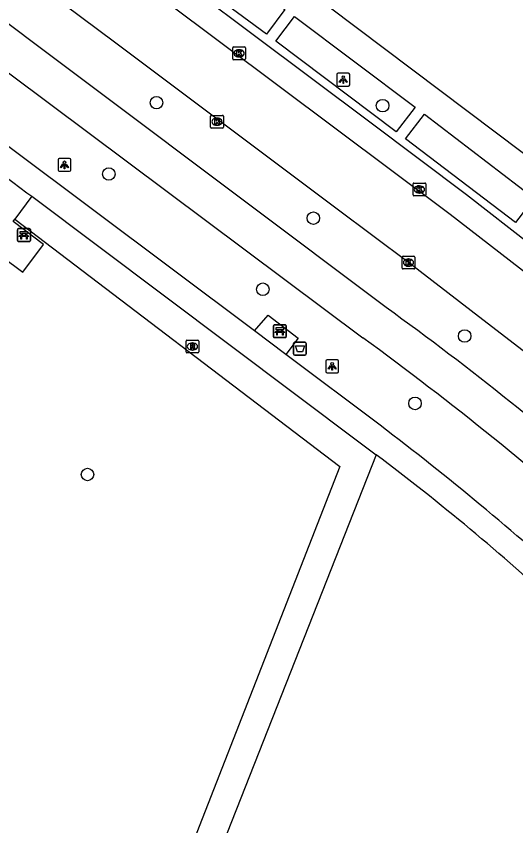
# Model space of a CAD drawing. Extents: x 159888 to 160757, y 384031 to 384746.
# Drawn here: x 160147.6 to 160186.6, y 384376.9 to 384440.1 of the extents above; entities that cross this region are included whole.
import ezdxf

# ---------------------------------------------------------------- set-up
doc = ezdxf.new("R2010")
doc.units = 0
for name, color, linetype in [('IMGEO_Afvalbak', 7, 'Continuous'), ('IMGEO_Bank', 7, 'Continuous'), ('IMGEO_Boom', 7, 'Continuous'), ('IMGEO_Fietspad_gesloten', 7, 'Continuous'), ('IMGEO_Haag', 7, 'Continuous'), ('IMGEO_Hek', 7, 'Continuous'), ('IMGEO_Kolk', 7, 'Continuous'), ('IMGEO_Lichtpunt', 7, 'Continuous'), ('IMGEO_Rijbaan_lokaal_open', 7, 'Continuous'), ('IMGEO_Rioolput', 7, 'Continuous'), ('IMGEO_Voetpad_halfverhard', 7, 'Continuous'), ('IMGEO_Voetpad_open', 7, 'Continuous')]:
    doc.layers.add(name, color=color, linetype=linetype)

msp = doc.modelspace()

# ---------------------------------------------------------------- linework, layer by layer
at = {"layer": 'IMGEO_Afvalbak'}
for p, q in [((160169.272, 384413.715), (160169.272, 384414.515)), ((160169.272, 384414.515), (160169.272, 384413.715)), ((160169.372, 384414.615), (160170.162, 384414.615)), ((160170.162, 384414.615), (160169.372, 384414.615)), ((160170.262, 384414.515), (160170.262, 384413.715)), ((160170.262, 384413.715), (160170.262, 384414.515)), ((160170.162, 384413.615), (160169.372, 384413.615)), ((160169.372, 384413.615), (160170.162, 384413.615))]:
    msp.add_line(p, q, dxfattribs=at)
msp.add_lwpolyline([(160169.415, 384414.329), (160170.119, 384414.329), (160169.97, 384413.859), (160169.564, 384413.859), (160169.415, 384414.329)], dxfattribs=at)
for centre, start, end in [((160169.372, 384414.515), 90, 180), ((160169.372, 384414.515), 90, 180), ((160170.162, 384414.515), 0, 90), ((160170.162, 384414.515), 360, 90), ((160169.372, 384413.715), 180, 270), ((160169.372, 384413.715), 180, 270), ((160170.162, 384413.715), 270, 0), ((160170.162, 384413.715), 270, 0)]:
    msp.add_arc(centre, 0.1, start, end, dxfattribs=at)
at = {"layer": 'IMGEO_Bank'}
for p, q in [((160147.703, 384422.569), (160147.703, 384423.41)), ((160147.703, 384423.41), (160147.703, 384422.569)), ((160147.778, 384423.494), (160148.619, 384423.494)), ((160148.619, 384423.494), (160147.778, 384423.494)), ((160148.703, 384423.419), (160148.703, 384422.578)), ((160148.703, 384422.578), (160148.703, 384423.419)), ((160148.4, 384422.892), (160148.007, 384422.892)), ((160148.012, 384423), (160148.012, 384423.106)), ((160148.056, 384423.106), (160148.056, 384423)), ((160148.344, 384423.112), (160148.062, 384423.112)), ((160148.062, 384422.994), (160148.344, 384422.994)), ((160148.35, 384423), (160148.35, 384423.106)), ((160148.394, 384423.106), (160148.394, 384423)), ((160148.628, 384422.494), (160147.787, 384422.494)), ((160147.787, 384422.494), (160148.628, 384422.494)), ((160167.699, 384415.056), (160167.699, 384415.897)), ((160167.699, 384415.897), (160167.699, 384415.056)), ((160167.774, 384415.981), (160168.615, 384415.981)), ((160168.615, 384415.981), (160167.774, 384415.981)), ((160168.699, 384415.906), (160168.699, 384415.065)), ((160168.699, 384415.065), (160168.699, 384415.906)), ((160168.396, 384415.379), (160168.003, 384415.379)), ((160168.008, 384415.487), (160168.008, 384415.593)), ((160168.052, 384415.593), (160168.052, 384415.487)), ((160168.34, 384415.599), (160168.058, 384415.599)), ((160168.058, 384415.481), (160168.34, 384415.481)), ((160168.346, 384415.487), (160168.346, 384415.593)), ((160168.39, 384415.593), (160168.39, 384415.487)), ((160168.624, 384414.981), (160167.783, 384414.981)), ((160167.783, 384414.981), (160168.624, 384414.981))]:
    msp.add_line(p, q, dxfattribs=at)
for points in [[(160147.95, 384422.892), (160147.808, 384422.892), (160147.92, 384422.994), (160148.006, 384422.994)], [(160148.006, 384423.112), (160147.92, 384423.112), (160147.92, 384423.273), (160148.483, 384423.273), (160148.483, 384423.112), (160148.4, 384423.112)], [(160148, 384422.885), (160148, 384422.678), (160147.957, 384422.678), (160147.957, 384422.885)], [(160148.4, 384422.994), (160148.483, 384422.994), (160148.595, 384422.892), (160148.456, 384422.892)], [(160148.45, 384422.885), (160148.45, 384422.678), (160148.406, 384422.678), (160148.406, 384422.885)], [(160168.002, 384415.599), (160167.916, 384415.599), (160167.916, 384415.76), (160168.479, 384415.76), (160168.479, 384415.599), (160168.396, 384415.599)], [(160167.946, 384415.379), (160167.804, 384415.379), (160167.916, 384415.481), (160168.002, 384415.481)], [(160167.996, 384415.372), (160167.996, 384415.165), (160167.953, 384415.165), (160167.953, 384415.372)], [(160168.396, 384415.481), (160168.479, 384415.481), (160168.591, 384415.379), (160168.452, 384415.379)], [(160168.446, 384415.372), (160168.446, 384415.165), (160168.402, 384415.165), (160168.402, 384415.372)]]:
    msp.add_lwpolyline(points, dxfattribs=at)
for centre, radius, start, end in [((160147.781, 384423.416), 0.0779, 92.4484, 184.28452), ((160147.781, 384423.416), 0.0779, 92.4484, 184.28452), ((160148.625, 384423.416), 0.0779, 2.4484, 94.28452), ((160148.625, 384423.416), 0.0779, 2.4484, 94.28452), ((160147.95, 384422.885), 0.00671, 2.89567, 87.10433), ((160148.007, 384422.885), 0.00671, 92.89567, 177.10433), ((160148.005, 384423.105), 0.00671, 2.89567, 87.10433), ((160148.005, 384423.001), 0.00671, 272.89567, 357.10433), ((160148.062, 384423.105), 0.00671, 92.89567, 177.10433), ((160148.062, 384423.001), 0.00671, 182.89567, 267.10433), ((160148.344, 384423.105), 0.00671, 2.89567, 87.10433), ((160148.344, 384423.001), 0.00671, 272.89567, 357.10433), ((160148.401, 384423.105), 0.00671, 92.89567, 177.10433), ((160148.401, 384423.001), 0.00671, 182.89567, 267.10433), ((160148.399, 384422.885), 0.00671, 2.89567, 87.10433), ((160148.456, 384422.885), 0.00671, 92.89567, 177.10433), ((160147.781, 384422.572), 0.0779, 182.4484, 274.28452), ((160147.781, 384422.572), 0.0779, 182.4484, 274.28452), ((160148.625, 384422.572), 0.0779, 272.4484, 4.28452), ((160148.625, 384422.572), 0.0779, 272.4484, 4.28452), ((160167.777, 384415.903), 0.0779, 92.4484, 184.28452), ((160167.777, 384415.903), 0.0779, 92.4484, 184.28452), ((160168.621, 384415.903), 0.0779, 2.4484, 94.28452), ((160168.621, 384415.903), 0.0779, 2.4484, 94.28452), ((160167.946, 384415.372), 0.00671, 2.89567, 87.10433), ((160168.003, 384415.372), 0.00671, 92.89567, 177.10433), ((160168.001, 384415.592), 0.00671, 2.89567, 87.10433), ((160168.001, 384415.488), 0.00671, 272.89567, 357.10433), ((160168.058, 384415.592), 0.00671, 92.89567, 177.10433), ((160168.058, 384415.488), 0.00671, 182.89567, 267.10433), ((160168.34, 384415.592), 0.00671, 2.89567, 87.10433), ((160168.34, 384415.488), 0.00671, 272.89567, 357.10433), ((160168.397, 384415.592), 0.00671, 92.89567, 177.10433), ((160168.397, 384415.488), 0.00671, 182.89567, 267.10433), ((160168.395, 384415.372), 0.00671, 2.89567, 87.10433), ((160168.452, 384415.372), 0.00671, 92.89567, 177.10433), ((160167.777, 384415.059), 0.0779, 182.4484, 274.28452), ((160167.777, 384415.059), 0.0779, 182.4484, 274.28452), ((160168.621, 384415.059), 0.0779, 272.4484, 4.28452), ((160168.621, 384415.059), 0.0779, 272.4484, 4.28452)]:
    msp.add_arc(centre, radius, start, end, dxfattribs=at)
at = {"layer": 'IMGEO_Boom'}
for centre in [(160158.561, 384433.33), (160176.225, 384433.103), (160154.839, 384427.759), (160170.819, 384424.315), (160166.865, 384418.76), (160182.642, 384415.106), (160178.761, 384409.842), (160153.171, 384404.288)]:
    msp.add_circle(centre, 0.489, dxfattribs=at)
at = {"layer": 'IMGEO_Fietspad_gesloten'}
for points in [[(160176.501, 384417.329), (160108.604, 384468.298), (160108.46, 384468.406)], [(160106.735, 384465.918), (160131.786, 384447.047), (160174.693, 384414.967)]]:
    msp.add_lwpolyline(points, dxfattribs=at)
for centre, radius, start, end in [((160038.527, 384225.545), 236.258, 48.3458, 54.26786), ((160013.651, 384194.981), 272.633, 48.40418, 53.79383)]:
    msp.add_arc(centre, radius, start, end, dxfattribs=at)
at = {"layer": 'IMGEO_Haag'}
for points in [[(160147.49, 384424.239), (160172.872, 384404.917), (160138.224, 384316.292), (160114.372, 384345.2), (160112.899, 384344.057), (160112.82, 384344.155)], [(160175.714, 384405.836), (160163.018, 384373.591), (160147.726, 384333.856), (160138.947, 384311.501)]]:
    msp.add_lwpolyline(points, dxfattribs=at)
at = {"layer": 'IMGEO_Hek'}
msp.add_lwpolyline([(160147.49, 384424.239), (160172.872, 384404.917), (160138.224, 384316.292), (160114.372, 384345.2), (160112.899, 384344.057), (160112.82, 384344.155)], dxfattribs=at)
at = {"layer": 'IMGEO_Kolk'}
for p, q in [((160164.514, 384436.762), (160164.514, 384437.614)), ((160164.589, 384437.688), (160165.441, 384437.688)), ((160165.002, 384437.468), (160165.027, 384437.468)), ((160165.515, 384437.614), (160165.515, 384436.762)), ((160165.441, 384436.688), (160164.589, 384436.688)), ((160165.025, 384436.908), (160165, 384436.908)), ((160162.784, 384431.418), (160162.784, 384432.27)), ((160162.859, 384432.344), (160163.711, 384432.344)), ((160163.785, 384432.27), (160163.785, 384431.418)), ((160163.295, 384431.564), (160163.27, 384431.564)), ((160163.272, 384432.124), (160163.297, 384432.124)), ((160163.711, 384431.344), (160162.859, 384431.344)), ((160178.604, 384426.129), (160178.604, 384426.981)), ((160178.679, 384427.055), (160179.531, 384427.055)), ((160179.092, 384426.835), (160179.117, 384426.835)), ((160179.605, 384426.981), (160179.605, 384426.129)), ((160179.531, 384426.055), (160178.679, 384426.055)), ((160179.115, 384426.275), (160179.09, 384426.275)), ((160177.747, 384420.419), (160177.747, 384421.271)), ((160177.822, 384421.345), (160178.674, 384421.345)), ((160178.235, 384421.125), (160178.26, 384421.125)), ((160178.748, 384421.271), (160178.748, 384420.419)), ((160178.674, 384420.345), (160177.822, 384420.345)), ((160178.258, 384420.565), (160178.233, 384420.565))]:
    msp.add_line(p, q, dxfattribs=at)
for points in [[(160164.514, 384436.762), (160164.514, 384437.614)], [(160164.589, 384437.688), (160165.441, 384437.688)], [(160164.835, 384437.388), (160164.958, 384437.388), (160164.958, 384437.237), (160165.088, 384437.388), (160165.252, 384437.388), (160165.106, 384437.237), (160165.259, 384436.988), (160165.107, 384436.988), (160165.022, 384437.152), (160164.958, 384437.085), (160164.958, 384436.988), (160164.835, 384436.988), (160164.835, 384437.388)], [(160165.515, 384437.614), (160165.515, 384436.762)], [(160165.441, 384436.688), (160164.589, 384436.688)], [(160162.784, 384431.418), (160162.784, 384432.27)], [(160162.859, 384432.344), (160163.711, 384432.344)], [(160163.785, 384432.27), (160163.785, 384431.418)], [(160163.105, 384432.044), (160163.228, 384432.044), (160163.228, 384431.893), (160163.358, 384432.044), (160163.522, 384432.044), (160163.376, 384431.893), (160163.529, 384431.644), (160163.377, 384431.644), (160163.292, 384431.808), (160163.228, 384431.741), (160163.228, 384431.644), (160163.105, 384431.644), (160163.105, 384432.044)], [(160163.711, 384431.344), (160162.859, 384431.344)], [(160178.604, 384426.129), (160178.604, 384426.981)], [(160178.679, 384427.055), (160179.531, 384427.055)], [(160178.925, 384426.755), (160179.048, 384426.755), (160179.048, 384426.604), (160179.178, 384426.755), (160179.342, 384426.755), (160179.196, 384426.604), (160179.349, 384426.355), (160179.197, 384426.355), (160179.112, 384426.519), (160179.048, 384426.452), (160179.048, 384426.355), (160178.925, 384426.355), (160178.925, 384426.755)], [(160179.605, 384426.981), (160179.605, 384426.129)], [(160179.531, 384426.055), (160178.679, 384426.055)], [(160177.747, 384420.419), (160177.747, 384421.271)], [(160177.822, 384421.345), (160178.674, 384421.345)], [(160178.068, 384421.045), (160178.191, 384421.045), (160178.191, 384420.894), (160178.321, 384421.045), (160178.485, 384421.045), (160178.339, 384420.894), (160178.492, 384420.645), (160178.34, 384420.645), (160178.255, 384420.809), (160178.191, 384420.742), (160178.191, 384420.645), (160178.068, 384420.645), (160178.068, 384421.045)], [(160178.748, 384421.271), (160178.748, 384420.419)], [(160178.674, 384420.345), (160177.822, 384420.345)]]:
    msp.add_lwpolyline(points, dxfattribs=at)
for centre, start, end in [((160164.591, 384437.612), 91.55205, 178.44795), ((160164.591, 384437.612), 91.55205, 178.44795), ((160165.439, 384437.612), 1.55205, 88.44795), ((160165.439, 384437.612), 1.55205, 88.44795), ((160164.591, 384436.764), 181.55205, 268.44795), ((160164.591, 384436.764), 181.55205, 268.44795), ((160165.439, 384436.764), 271.55205, 358.44795), ((160165.439, 384436.764), 271.55205, 358.44795), ((160162.861, 384432.268), 91.55205, 178.44795), ((160162.861, 384432.268), 91.55205, 178.44795), ((160163.709, 384432.268), 1.55205, 88.44795), ((160163.709, 384432.268), 1.55205, 88.44795), ((160162.861, 384431.42), 181.55205, 268.44795), ((160162.861, 384431.42), 181.55205, 268.44795), ((160163.709, 384431.42), 271.55205, 358.44795), ((160163.709, 384431.42), 271.55205, 358.44795), ((160178.681, 384426.979), 91.55205, 178.44795), ((160178.681, 384426.979), 91.55205, 178.44795), ((160179.529, 384426.979), 1.55205, 88.44795), ((160179.529, 384426.979), 1.55205, 88.44795), ((160178.681, 384426.131), 181.55205, 268.44795), ((160178.681, 384426.131), 181.55205, 268.44795), ((160179.529, 384426.131), 271.55205, 358.44795), ((160179.529, 384426.131), 271.55205, 358.44795), ((160177.824, 384421.269), 91.55205, 178.44795), ((160177.824, 384421.269), 91.55205, 178.44795), ((160178.672, 384421.269), 1.55205, 88.44795), ((160178.672, 384421.269), 1.55205, 88.44795), ((160177.824, 384420.421), 181.55205, 268.44795), ((160177.824, 384420.421), 181.55205, 268.44795), ((160178.672, 384420.421), 271.55205, 358.44795), ((160178.672, 384420.421), 271.55205, 358.44795)]:
    msp.add_arc(centre, 0.0765, start, end, dxfattribs=at)
for centre, major_axis, ratio, start_param, end_param in [((160165.001, 384437.188), (-0.387, 0.002), 0.722429, 4.712389, 7.853982), ((160165.026, 384437.188), (-0.39, 0.002), 0.717154, 1.570796, 4.712389), ((160163.271, 384431.844), (-0.387, 0.002), 0.722429, 4.712389, 7.853982), ((160163.296, 384431.844), (-0.39, 0.002), 0.717154, 1.570796, 4.712389), ((160179.091, 384426.555), (-0.387, 0.002), 0.722429, 4.712389, 7.853982), ((160179.116, 384426.555), (-0.39, 0.002), 0.717154, 1.570796, 4.712389), ((160178.234, 384420.845), (-0.387, 0.002), 0.722429, 4.712389, 7.853982), ((160178.259, 384420.845), (-0.39, 0.002), 0.717154, 1.570796, 4.712389)]:
    msp.add_ellipse(centre, major_axis=major_axis, ratio=ratio, start_param=start_param, end_param=end_param, dxfattribs=at)
at = {"layer": 'IMGEO_Lichtpunt'}
for p, q in [((160172.657, 384435.535), (160172.657, 384434.728)), ((160172.657, 384435.535), (160172.657, 384434.728)), ((160173.559, 384435.63), (160172.751, 384435.63)), ((160173.559, 384435.63), (160172.751, 384435.63)), ((160173.653, 384434.728), (160173.653, 384435.535)), ((160173.653, 384434.728), (160173.653, 384435.535)), ((160172.751, 384434.634), (160173.559, 384434.634)), ((160172.751, 384434.634), (160173.559, 384434.634)), ((160150.871, 384428.88), (160150.871, 384428.073)), ((160150.871, 384428.88), (160150.871, 384428.073)), ((160151.773, 384428.975), (160150.965, 384428.975)), ((160151.773, 384428.975), (160150.965, 384428.975)), ((160151.867, 384428.073), (160151.867, 384428.88)), ((160151.867, 384428.073), (160151.867, 384428.88)), ((160150.965, 384427.979), (160151.773, 384427.979)), ((160150.965, 384427.979), (160151.773, 384427.979)), ((160172.691, 384413.236), (160171.883, 384413.236)), ((160172.691, 384413.236), (160171.883, 384413.236)), ((160171.789, 384413.141), (160171.789, 384412.334)), ((160171.789, 384413.141), (160171.789, 384412.334)), ((160172.785, 384412.334), (160172.785, 384413.141)), ((160172.785, 384412.334), (160172.785, 384413.141)), ((160171.883, 384412.24), (160172.691, 384412.24)), ((160171.883, 384412.24), (160172.691, 384412.24))]:
    msp.add_line(p, q, dxfattribs=at)
for points in [[(160173.031, 384435.199), (160173.07, 384435.171), (160172.882, 384434.909), (160172.844, 384434.936), (160173.031, 384435.199)], [(160173.133, 384435.151), (160173.18, 384435.151), (160173.18, 384434.829), (160173.133, 384434.829), (160173.133, 384435.151)], [(160173.243, 384435.171), (160173.281, 384435.198), (160173.468, 384434.936), (160173.429, 384434.908), (160173.243, 384435.171)], [(160151.245, 384428.544), (160151.284, 384428.516), (160151.096, 384428.254), (160151.058, 384428.281), (160151.245, 384428.544)], [(160151.347, 384428.496), (160151.394, 384428.496), (160151.394, 384428.174), (160151.347, 384428.174), (160151.347, 384428.496)], [(160151.457, 384428.516), (160151.495, 384428.543), (160151.682, 384428.281), (160151.643, 384428.253), (160151.457, 384428.516)], [(160172.163, 384412.805), (160172.202, 384412.777), (160172.014, 384412.515), (160171.976, 384412.542), (160172.163, 384412.805)], [(160172.265, 384412.757), (160172.312, 384412.757), (160172.312, 384412.435), (160172.265, 384412.435), (160172.265, 384412.757)], [(160172.375, 384412.777), (160172.413, 384412.804), (160172.6, 384412.542), (160172.561, 384412.514), (160172.375, 384412.777)]]:
    msp.add_lwpolyline(points, dxfattribs=at)
for centre in [(160173.156, 384435.333), (160151.37, 384428.678), (160172.288, 384412.939)]:
    msp.add_circle(centre, 0.0994, dxfattribs=at)
for centre, start, end in [((160172.751, 384435.535), 90, 180), ((160172.751, 384435.535), 90, 180), ((160173.559, 384435.535), 0, 90), ((160173.559, 384435.535), 0, 90), ((160172.751, 384434.728), 180, 270), ((160172.751, 384434.728), 180, 270), ((160173.559, 384434.728), 270, 0), ((160173.559, 384434.728), 270, 360), ((160150.965, 384428.88), 90, 180), ((160150.965, 384428.88), 90, 180), ((160151.773, 384428.88), 0, 90), ((160151.773, 384428.88), 0, 90), ((160150.965, 384428.073), 180, 270), ((160150.965, 384428.073), 180, 270), ((160151.773, 384428.073), 270, 0), ((160151.773, 384428.073), 270, 360), ((160171.883, 384413.141), 90, 180), ((160171.883, 384413.141), 90, 180), ((160172.691, 384413.141), 0, 90), ((160172.691, 384413.141), 0, 90), ((160171.883, 384412.334), 180, 270), ((160171.883, 384412.334), 180, 270), ((160172.691, 384412.334), 270, 0), ((160172.691, 384412.334), 270, 360)]:
    msp.add_arc(centre, 0.0946, start, end, dxfattribs=at)
at = {"layer": 'IMGEO_Rijbaan_lokaal_open'}
for points in [[(160197.083, 384412.292), (160191.755, 384416.654), (160181.504, 384424.593), (160132.389, 384461.371), (160126.25, 384465.909)], [(160194.701, 384407.79), (160192.098, 384409.987), (160187.785, 384413.501), (160183.142, 384417.08), (160178.248, 384420.845), (160172.683, 384425.02), (160155.276, 384438.063), (160146.048, 384444.942), (160126.77, 384459.353), (160123.3, 384461.916)]]:
    msp.add_lwpolyline(points, dxfattribs=at)
at = {"layer": 'IMGEO_Rioolput'}
for p, q in [((160160.867, 384413.86), (160160.867, 384414.712)), ((160160.942, 384414.786), (160161.794, 384414.786)), ((160161.355, 384414.566), (160161.38, 384414.566)), ((160161.868, 384414.712), (160161.868, 384413.86)), ((160161.378, 384414.006), (160161.353, 384414.006)), ((160161.794, 384413.786), (160160.942, 384413.786))]:
    msp.add_line(p, q, dxfattribs=at)
for points in [[(160160.867, 384413.86), (160160.867, 384414.712)], [(160160.942, 384414.786), (160161.794, 384414.786)], [(160161.456, 384414.484), (160161.204, 384414.486), (160161.204, 384414.086)], [(160161.868, 384414.712), (160161.868, 384413.86)], [(160161.204, 384414.086), (160161.328, 384414.086), (160161.328, 384414.248), (160161.339, 384414.248)], [(160161.382, 384414.405), (160161.328, 384414.405), (160161.328, 384414.324)], [(160161.328, 384414.324), (160161.38, 384414.324)], [(160161.386, 384414.219), (160161.457, 384414.086), (160161.597, 384414.086), (160161.532, 384414.212)], [(160161.794, 384413.786), (160160.942, 384413.786)]]:
    msp.add_lwpolyline(points, dxfattribs=at)
for centre, radius, start, end in [((160160.944, 384414.71), 0.0765, 91.55205, 178.44795), ((160160.944, 384414.71), 0.0765, 91.55205, 178.44795), ((160161.455, 384414.374), 0.109, 350.36119, 89.41601), ((160161.792, 384414.71), 0.0765, 1.55205, 88.44795), ((160161.792, 384414.71), 0.0765, 1.55205, 88.44795), ((160160.944, 384413.862), 0.0765, 181.55205, 268.44795), ((160160.944, 384413.862), 0.0765, 181.55205, 268.44795), ((160161.338, 384414.195), 0.0533, 26.02933, 88.69889), ((160161.364, 384414.513), 0.19, 274.7715, 282.96867), ((160161.388, 384414.309), 0.0964, 77.00612, 93.18647), ((160161.402, 384414.366), 0.0378, 276.66336, 79.67722), ((160161.453, 384414.374), 0.112, 277.58423, 350.98172), ((160161.437, 384414.159), 0.108, 29.51342, 73.79051), ((160161.792, 384413.862), 0.0765, 271.55205, 358.44795), ((160161.792, 384413.862), 0.0765, 271.55205, 358.44795)]:
    msp.add_arc(centre, radius, start, end, dxfattribs=at)
for centre, major_axis, ratio, start_param, end_param in [((160161.354, 384414.286), (-0.387, 0.002), 0.722429, 4.712389, 7.853982), ((160161.379, 384414.286), (-0.39, 0.002), 0.717154, 1.570796, 4.712389)]:
    msp.add_ellipse(centre, major_axis=major_axis, ratio=ratio, start_param=start_param, end_param=end_param, dxfattribs=at)
at = {"layer": 'IMGEO_Voetpad_halfverhard'}
for points in [[(160166.207, 384415.5), (160147.116, 384429.811), (160144.684, 384431.634), (160104.064, 384462.082)], [(160148.808, 384426.021), (160174.567, 384406.689), (160175.714, 384405.836)], [(160176.035, 384408.133), (160168.667, 384413.657)]]:
    msp.add_lwpolyline(points, dxfattribs=at)
for centre, radius, start, end in [((160032.864, 384219.753), 236.611, 47.92581, 52.76489), ((160066.785, 384260.488), 181.636, 47.23732, 53.15076)]:
    msp.add_arc(centre, radius, start, end, dxfattribs=at)
at = {"layer": 'IMGEO_Voetpad_open'}
for points in [[(160129.823, 384465.807), (160175.222, 384431.836), (160182.773, 384426.163), (160192.948, 384418.258), (160195.645, 384416.095)], [(160195.888, 384422.845), (160161.19, 384448.984)], [(160159.949, 384447.1), (160161.815, 384445.732), (160162.222, 384446.276), (160165.284, 384444.005), (160164.837, 384443.461), (160168.598, 384440.6), (160167.149, 384438.68), (160158.477, 384445.093), (160159.949, 384447.1)], [(160169.331, 384440.054), (160178.76, 384432.99), (160177.282, 384431.06), (160167.884, 384438.132), (160169.331, 384440.054)], [(160179.488, 384432.426), (160188.057, 384425.863), (160186.6, 384423.972), (160178.004, 384430.505), (160179.488, 384432.426)], [(160145.674, 384428.373), (160148.434, 384426.302), (160148.808, 384426.021)], [(160148.808, 384426.021), (160147.49, 384424.239)], [(160143.269, 384423.697), (160148.114, 384420.085), (160149.74, 384422.247), (160147.349, 384424.049), (160147.49, 384424.239)], [(160166.207, 384415.5), (160167.282, 384416.744), (160169.629, 384414.935), (160168.667, 384413.657)], [(160168.667, 384413.657), (160166.207, 384415.5)]]:
    msp.add_lwpolyline(points, dxfattribs=at)

doc.saveas('drawing.dxf')
